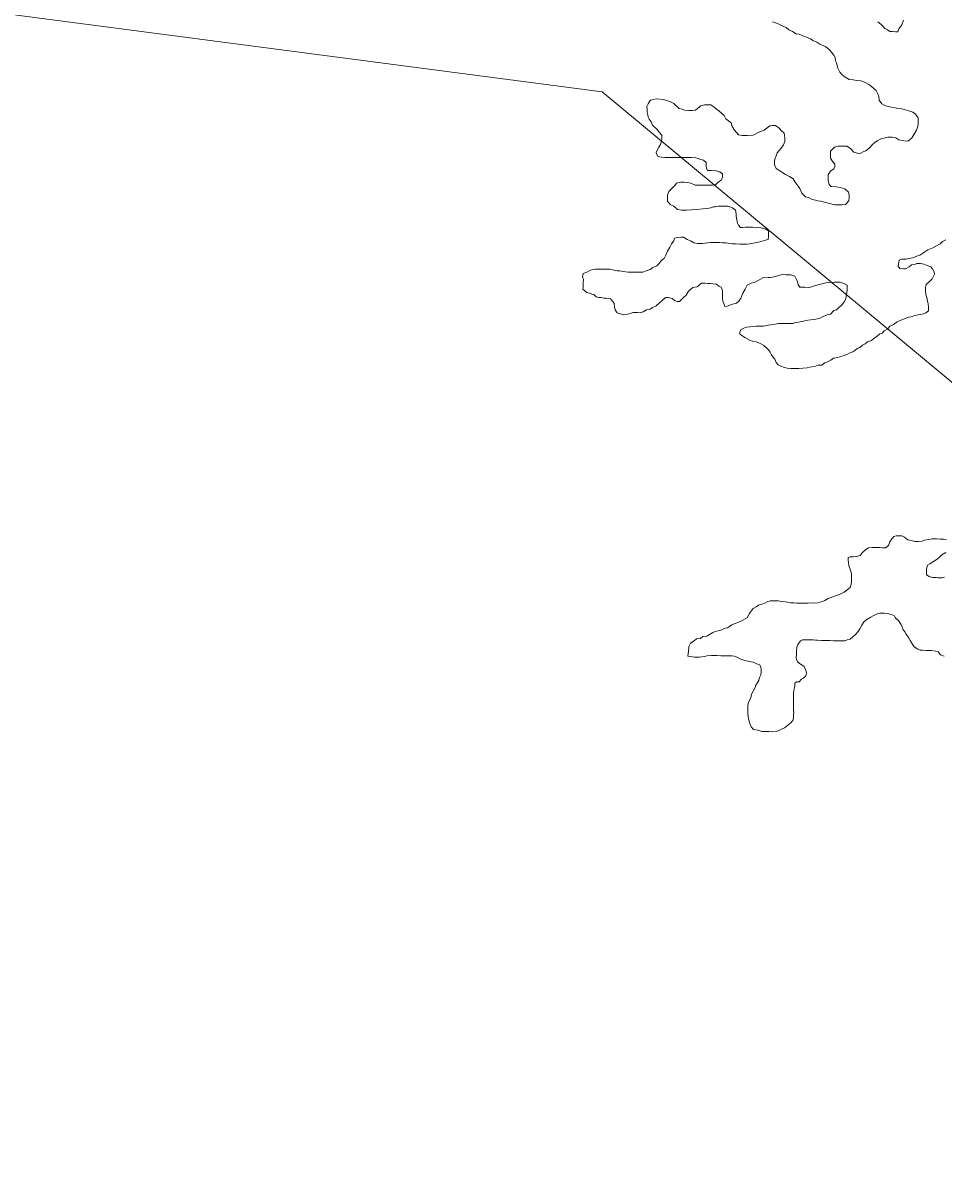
# Model space of a CAD drawing. Extents: x 553962 to 842807, y 8883888 to 9032388.
# Drawn here: x 803588 to 804417, y 9014561 to 9015600 of the extents above; entities that cross this region are included whole.
import ezdxf

# ---------------------------------------------------------------- set-up
doc = ezdxf.new("R2010")
doc.units = 0
doc.header["$LTSCALE"] = 200
for name, color, linetype, lineweight in [('23', 7, 'Continuous', 13), ('25', 7, 'Continuous', 13), ('57', 7, 'Continuous', 13), ('8', 7, 'Continuous', 13)]:
    doc.layers.add(name, color=color, linetype=linetype, lineweight=lineweight)

msp = doc.modelspace()

# ---------------------------------------------------------------- linework, layer by layer
at = {"layer": '23'}
msp.add_lwpolyline([(804380.7, 9015602.6), (804379.2, 9015598.6), (804376.4, 9015594.8), (804375.6, 9015592.1), (804373.4, 9015592.1), (804370.6, 9015592.4), (804368.4, 9015592.6), (804366.1, 9015593.9), (804363.9, 9015595.2), (804361.9, 9015597.2), (804360.2, 9015599.2), (804357.4, 9015601.2)], dxfattribs=at)
at = {"layer": '25'}
for points in [[(804262.6, 9015601.2), (804267.1, 9015599.6), (804271.3, 9015597.6), (804274.8, 9015596.1), (804277.3, 9015594.1), (804280.5, 9015592.5), (804284, 9015590.5), (804286.5, 9015590), (804289.8, 9015588.5), (804293.2, 9015587.4), (804296.7, 9015585.9), (804299, 9015584.4), (804302.5, 9015582.9), (804305.2, 9015581.1), (804310.2, 9015579.1), (804314.2, 9015575.7), (804317.9, 9015571.2), (804318.9, 9015569.2), (804319.4, 9015566.2), (804320.1, 9015564.2), (804320.8, 9015561.4), (804321.3, 9015559.4), (804323.3, 9015555.9), (804325, 9015553.8), (804328, 9015551.3), (804331.5, 9015549.3), (804335.3, 9015549), (804338.5, 9015548.3), (804342.5, 9015548), (804346.2, 9015546.5), (804350, 9015544.4), (804352.2, 9015542.7), (804356, 9015539.4), (804357.4, 9015536.4), (804358.4, 9015533.8), (804358.6, 9015530.6), (804361.1, 9015527.3), (804363.8, 9015525.8), (804366.8, 9015524.8), (804369.8, 9015524.3), (804373.1, 9015523.7), (804375.6, 9015523.2), (804378.8, 9015522.7), (804381.3, 9015522.2), (804385.3, 9015520.9), (804389.1, 9015519.9), (804391.3, 9015517.9), (804393.8, 9015514.6), (804393.8, 9015512.6), (804393.7, 9015509.1), (804393.5, 9015506.8), (804392.2, 9015503.6), (804390.2, 9015500.1), (804388.4, 9015497.1), (804385.1, 9015494.1)], [(804380.7, 9015602.6), (804379.2, 9015598.6), (804376.4, 9015594.8), (804375.6, 9015592.1), (804373.4, 9015592.1), (804370.6, 9015592.4), (804368.4, 9015592.6), (804366.1, 9015593.9), (804363.9, 9015595.2), (804361.9, 9015597.2), (804360.2, 9015599.2), (804357.4, 9015601.2)], [(804152.8, 9015530.7), (804150.7, 9015527.4), (804149.4, 9015524.8), (804149.8, 9015522.1), (804149.8, 9015519.7), (804150.3, 9015517.3), (804150.7, 9015515.4), (804151.6, 9015513.4), (804153.3, 9015511), (804154.6, 9015508.2), (804158.3, 9015504.6), (804160.6, 9015501.9), (804162.8, 9015499.1), (804162.8, 9015496.1), (804162.5, 9015494.1), (804161.7, 9015490.6), (804160.2, 9015488.3), (804158.7, 9015485.6), (804157.7, 9015483.4), (804158.9, 9015480.3), (804162.4, 9015479.3), (804165.9, 9015479.1), (804169.2, 9015479), (804172.4, 9015479), (804175.9, 9015479), (804180.4, 9015479), (804183.9, 9015478.9), (804187.4, 9015478.9), (804189.4, 9015478.9), (804193.4, 9015478.6), (804195.7, 9015478.1), (804197.9, 9015477.3), (804200.4, 9015476.6), (804202.9, 9015474.6), (804202.9, 9015471.3), (804203.1, 9015469.3), (804204.1, 9015467.3), (804207.3, 9015467.3), (804211.8, 9015467), (804215.3, 9015466.2), (804217.6, 9015464.4), (804217.5, 9015461.4), (804216.8, 9015458.9), (804213.5, 9015456.5), (804211.5, 9015454.7), (804208.5, 9015454), (804204.2, 9015454), (804199.7, 9015454), (804195.2, 9015454.1), (804193, 9015454.1), (804189, 9015455.9), (804185.7, 9015456.6), (804182.7, 9015456.7), (804180, 9015456.7), (804176.2, 9015456), (804174.5, 9015453.7), (804171.7, 9015450.7), (804169.2, 9015448.5), (804167.9, 9015445), (804168.1, 9015442.2), (804168.1, 9015439.7), (804170.3, 9015436.7), (804173.6, 9015435.2), (804177.1, 9015432.2), (804180.8, 9015431.6), (804182.8, 9015431.6), (804185.1, 9015431.6), (804189.6, 9015431.8), (804194.1, 9015432.3), (804199.8, 9015432.8), (804203.6, 9015433.2), (804207.1, 9015433.7), (804209.1, 9015434.5), (804211.1, 9015434.7), (804214.1, 9015435.2), (804216.3, 9015435.2), (804219.8, 9015435.1), (804222.8, 9015435.1), (804226.6, 9015433.8), (804229.3, 9015431.6), (804229.8, 9015428.3), (804230, 9015426.3), (804230.5, 9015423), (804231, 9015420), (804232, 9015418), (804233.7, 9015416), (804235.7, 9015416), (804238.2, 9015416.2), (804240.2, 9015416.2), (804244.5, 9015416.2), (804248, 9015415.9), (804252.5, 9015415.6), (804256, 9015414.9), (804258.9, 9015413.1), (804258.9, 9015411.1), (804258.9, 9015408.1), (804258.6, 9015405.3), (804256.4, 9015404.6), (804250.1, 9015402.9), (804242.1, 9015401.2), (804239.6, 9015401)], [(804201.3, 9015526.5), (804198.1, 9015525.4), (804195.2, 9015523.4), (804193.3, 9015521.6), (804190.1, 9015521.3), (804187.1, 9015521.4), (804183.6, 9015521.6), (804181.1, 9015522.4), (804178.6, 9015523.2), (804175.6, 9015525.7), (804173.6, 9015527.7), (804170.1, 9015529.5), (804164.5, 9015531.1), (804158.1, 9015531.7), (804152.8, 9015530.7)], [(804385.1, 9015494.1), (804382.9, 9015493.6), (804379.6, 9015494.2), (804376.4, 9015494.9), (804373.6, 9015496.7), (804370.4, 9015497.2), (804366.4, 9015497.2), (804362.9, 9015496.5), (804360.1, 9015495.8), (804356.8, 9015494.1), (804354.8, 9015492.6), (804352.8, 9015490.8), (804350.1, 9015487.8), (804346.8, 9015485.1), (804344.8, 9015484.4), (804341.5, 9015482.6), (804339.3, 9015482.9), (804336, 9015483.7), (804332.8, 9015487.2), (804329.6, 9015489.2), (804326.1, 9015489.2), (804321.8, 9015489.3), (804318.3, 9015488.3), (804314.8, 9015484.8), (804314.7, 9015481.3), (804314.7, 9015478.3), (804316.9, 9015475), (804318.7, 9015473), (804318.7, 9015471), (804317.9, 9015468.8), (804314.9, 9015466.8), (804312.8, 9015463.8), (804312.8, 9015461.6), (804312.8, 9015458.1), (804313.5, 9015454.8), (804315.5, 9015452.8), (804319.5, 9015452.7), (804323.5, 9015452), (804327.8, 9015450.9), (804331, 9015447.9), (804331.5, 9015445.2), (804331.5, 9015442.9), (804331.2, 9015439.9), (804328.4, 9015436.7), (804325.2, 9015436.4), (804322.7, 9015436.5), (804318.7, 9015436.5), (804316.2, 9015437), (804311.4, 9015438.3), (804308.2, 9015439.1), (804305.9, 9015439.8), (804303.5, 9015439.9), (804301.3, 9015440.5), (804298.3, 9015441.3), (804295, 9015443.1), (804292.3, 9015443.6), (804289.1, 9015446.8), (804287.3, 9015451.1), (804285.8, 9015453.1), (804282.9, 9015456.7), (804281.2, 9015459.7), (804277.9, 9015461.9), (804274.4, 9015463.7), (804269.2, 9015467), (804266, 9015469), (804264.5, 9015472.3), (804264.5, 9015475.5), (804264.8, 9015477.5), (804266.1, 9015481), (804266.8, 9015483.3), (804270.3, 9015487.3), (804272.4, 9015490.3), (804273.7, 9015493.5), (804273.7, 9015496.5), (804273.4, 9015498.8), (804273, 9015500.8), (804270.5, 9015503.3), (804268.7, 9015505.3), (804265.3, 9015507.8), (804262.3, 9015507.8), (804260.2, 9015507.4), (804255.2, 9015503.6), (804250.2, 9015501.9), (804245.2, 9015499), (804239.9, 9015498.7), (804235.2, 9015498.8), (804231.9, 9015499.5), (804230.2, 9015501.6), (804228.5, 9015503.6), (804226.2, 9015506.8), (804225.3, 9015510.1), (804223, 9015511.9), (804220.5, 9015513.8), (804219.2, 9015516.9), (804216.6, 9015518.9), (804214.2, 9015521), (804212, 9015522.8), (804209, 9015525.2), (804207, 9015526.3), (804203.9, 9015526.5), (804201.3, 9015526.5)], [(804239.6, 9015401), (804236.3, 9015401), (804233.3, 9015401), (804229.3, 9015401.3), (804226.3, 9015401.3), (804224.1, 9015401.6), (804220.6, 9015402.1), (804217.6, 9015402.3), (804214.8, 9015402.4), (804212.8, 9015402.4), (804209.8, 9015402.4), (804206.8, 9015402.4), (804204.1, 9015402.2), (804199.8, 9015401.5), (804197.8, 9015401.5), (804195.1, 9015401.5), (804191.6, 9015402.3), (804188.6, 9015404), (804185.6, 9015405.1), (804182.4, 9015407.3), (804180.1, 9015407.3), (804177.1, 9015407.1), (804174.4, 9015406.4), (804173.8, 9015403.9), (804171.6, 9015401.2), (804170, 9015398.2), (804168, 9015394.7), (804166.5, 9015391.2), (804165, 9015387.9), (804162.5, 9015386.4), (804160.4, 9015383.5), (804158.4, 9015381.5), (804154.7, 9015380), (804152.4, 9015378.2), (804148.9, 9015376.8), (804145.9, 9015375.8), (804142.9, 9015375.6), (804140.9, 9015375.6), (804138.9, 9015375.6), (804136.6, 9015375.6), (804134.6, 9015375.6), (804132.6, 9015375.6), (804130.1, 9015376.1), (804124.8, 9015376.8), (804122.6, 9015376.8), (804118.8, 9015377.8), (804116.1, 9015378.3), (804113.1, 9015378.4), (804111.1, 9015378.4), (804108.8, 9015378.4), (804105.6, 9015378.4), (804102.8, 9015378.4), (804100.8, 9015378.2), (804098.8, 9015377.5), (804095.3, 9015375.7), (804092.1, 9015374.5), (804091.5, 9015371.5), (804092.3, 9015369.2), (804092.2, 9015366), (804092.2, 9015364), (804092.2, 9015362), (804091.9, 9015360.4)], [(804395.3, 9015391.2), (804398.1, 9015392.9), (804402.4, 9015395.9), (804407.1, 9015397.6), (804409.7, 9015399.1), (804413.7, 9015401.3), (804415.7, 9015403.3), (804418.7, 9015405)], [(804237.7, 9015316.8), (804242.4, 9015314.1), (804244.7, 9015313.5), (804247.9, 9015313), (804250.2, 9015312), (804252.7, 9015311), (804254.9, 9015309.7), (804257.1, 9015307.7), (804259.1, 9015305.7), (804260.4, 9015303.7), (804261.6, 9015301.4), (804262.8, 9015299.4), (804264.8, 9015297.4), (804266, 9015294.4), (804267.8, 9015292.4), (804270, 9015291.1), (804273.5, 9015289.8), (804275.8, 9015289.3), (804279, 9015289), (804281, 9015289), (804284.3, 9015289), (804286.3, 9015289), (804289.8, 9015289.2), (804293.8, 9015289.7), (804296, 9015290.2), (804300.3, 9015290.9), (804303.5, 9015292.1), (804307, 9015292.1), (804309.3, 9015294.1), (804311.6, 9015294.6), (804315.1, 9015296.6), (804317.6, 9015298.3), (804321.1, 9015299), (804323.1, 9015299.5), (804325.1, 9015300.2), (804327.1, 9015300.7), (804329.4, 9015301.7), (804331.6, 9015302.7), (804334.9, 9015303.9), (804336.9, 9015305.2), (804338.9, 9015306.9), (804341.4, 9015307.9), (804343.7, 9015309.9), (804346.2, 9015311.1), (804348.2, 9015313.1), (804351.7, 9015314.3), (804353.8, 9015316.1), (804357, 9015318.1), (804359.3, 9015320.1), (804361.3, 9015320.8), (804363.3, 9015322.8), (804366.6, 9015324.8), (804368.3, 9015327), (804371.6, 9015328.7), (804374.9, 9015331), (804378.1, 9015332.4), (804380.1, 9015333.2), (804382.2, 9015333.9), (804385.4, 9015335.1), (804387.4, 9015335.6), (804390.7, 9015336.6), (804393.7, 9015337.3), (804395.7, 9015337.6), (804398.7, 9015338.3), (804400.7, 9015339.1), (804403, 9015341), (804403, 9015344.3), (804402.8, 9015347.3), (804402.3, 9015349.6), (804401.6, 9015352.8), (804401.1, 9015354.8), (804400.3, 9015358.1), (804400.3, 9015360.1), (804400.4, 9015362.1), (804400.9, 9015364.6), (804404.2, 9015367.6), (804406.4, 9015369.8), (804408.5, 9015373.8), (804408.2, 9015376.1), (804406.8, 9015378.6), (804405.3, 9015380.6), (804402, 9015381.8), (804399, 9015382.9), (804395.8, 9015383.4), (804392.5, 9015383.4), (804390.5, 9015382.7), (804387.8, 9015382.2), (804385.8, 9015380.5), (804382.5, 9015378.7), (804380.5, 9015378.7), (804377.2, 9015379), (804375.8, 9015381), (804376, 9015383), (804376.8, 9015386.5), (804378.8, 9015387.3), (804383.1, 9015387.5), (804386.8, 9015388.2), (804389.1, 9015388.7), (804391.1, 9015389.4), (804393.3, 9015390.4), (804395.3, 9015391.2)], [(804139.1, 9015339.3), (804141.1, 9015339.3), (804143.8, 9015339.2), (804146.1, 9015340), (804149.1, 9015341.7), (804152.4, 9015342.4), (804154.6, 9015343.9), (804157.6, 9015345.2), (804161.2, 9015348.4), (804163.2, 9015350.1), (804166.2, 9015352.9), (804168.5, 9015352.8), (804172.2, 9015352.1), (804174.2, 9015350.1), (804176.7, 9015349.3), (804178.7, 9015349.3), (804180.7, 9015351), (804182.7, 9015353.3), (804184.7, 9015355), (804186.8, 9015358.5), (804188.8, 9015360.2), (804190.8, 9015362), (804194.8, 9015362.4), (804198.6, 9015365.7), (804201.8, 9015365.7), (804204.3, 9015365.4), (804206.6, 9015365.4), (804209.1, 9015365.3), (804212.1, 9015364.8), (804214.3, 9015363.1), (804216.5, 9015362.1), (804217.5, 9015359.3), (804217.5, 9015357.3), (804217.5, 9015354.5), (804217.5, 9015352.5), (804217.9, 9015349.5), (804218.7, 9015347.5), (804219.7, 9015344.8), (804221.7, 9015345), (804225.7, 9015346.5), (804227.9, 9015347.2), (804230.2, 9015347.9), (804232.5, 9015349.9), (804234.2, 9015352.4), (804235.8, 9015356.9), (804238, 9015360.4), (804239.8, 9015363.9), (804243.3, 9015365.9), (804246.1, 9015366.4), (804249.6, 9015368.3), (804253.9, 9015370.6), (804258.6, 9015370.8), (804260.6, 9015370.8), (804262.6, 9015371.3), (804266.1, 9015372), (804268.4, 9015372.7), (804271.4, 9015373.5), (804274.9, 9015373.4), (804277.2, 9015373.4), (804279.2, 9015373.4), (804282.6, 9015372.1), (804284.1, 9015369.1), (804285.1, 9015367.1), (804285.8, 9015364.3), (804287.3, 9015362.1)], [(804091.9, 9015360.4), (804095.3, 9015357.4), (804097.9, 9015356.7), (804099.9, 9015355.9), (804101.7, 9015355.6), (804103.9, 9015353.5), (804106.2, 9015352.8), (804108.4, 9015352.8), (804110.7, 9015352.2), (804112.9, 9015352.2), (804116.7, 9015351.7), (804118.7, 9015349.4), (804119.9, 9015347.4), (804120.4, 9015344.4), (804120.8, 9015341.7), (804122.8, 9015339.2), (804122.8, 9015339.2), (804122.8, 9015339.2), (804122.8, 9015339.2), (804128.6, 9015337.3), (804128.6, 9015337.3), (804128.6, 9015337.3), (804133.6, 9015338.3), (804137.1, 9015339.3), (804139.1, 9015339.3)], [(804287.3, 9015362.1), (804291.6, 9015362.1), (804294.6, 9015362), (804296.8, 9015362.3), (804299.1, 9015363), (804304.6, 9015364.7), (804311.9, 9015366.4), (804318.1, 9015366.6), (804323.6, 9015366.6), (804327.4, 9015365.3), (804329.8, 9015364.1), (804329.8, 9015362.1), (804329.8, 9015359.6), (804329.6, 9015357.5), (804328.8, 9015354), (804328.5, 9015351.8), (804327.2, 9015349.1), (804324.7, 9015345.8), (804322.7, 9015344.3), (804320.2, 9015341.8), (804317.7, 9015341.1), (804314.7, 9015337.9), (804311.9, 9015337.4), (804308.1, 9015335.7), (804304.9, 9015333.9), (804299.8, 9015333.2), (804294.3, 9015332.5), (804291.6, 9015332), (804289.3, 9015331.3), (804285.6, 9015330.8), (804283.3, 9015330.3), (804280.8, 9015329.6), (804277.3, 9015329.6), (804274.3, 9015329.6), (804271.1, 9015329.6), (804268.1, 9015329.4), (804266.1, 9015329.2)], [(804266.1, 9015329.2), (804264.1, 9015328.7), (804261.1, 9015328.2), (804258.8, 9015328), (804254.5, 9015327.2), (804251, 9015327), (804247.8, 9015327), (804245.5, 9015326.8), (804242.5, 9015326.6), (804239.5, 9015326.1), (804237.3, 9015325.6), (804234.5, 9015324.1), (804233.2, 9015321.9), (804233.2, 9015319.9), (804237.7, 9015316.8)], [(804419.4, 9015135.1), (804416.9, 9015135.4), (804413.7, 9015135.4), (804410.4, 9015135.5), (804408.4, 9015135.5), (804406.4, 9015135.5), (804403.4, 9015135), (804399.4, 9015134.3), (804397.4, 9015133.5), (804394.1, 9015133.1), (804390.9, 9015133.1), (804387.6, 9015134.1), (804384.6, 9015134.6), (804381.4, 9015137.1), (804379.2, 9015138.2), (804375.9, 9015138.2), (804373.9, 9015138.2), (804371.9, 9015137.7), (804370.1, 9015135.5), (804368.4, 9015133), (804367.1, 9015129.7), (804364.3, 9015127.5), (804361.6, 9015127.5), (804359.3, 9015127.8), (804357.3, 9015127.8), (804355.3, 9015127.8), (804352.3, 9015127.8), (804349.1, 9015127.6), (804346.8, 9015126.1), (804343.5, 9015122.9), (804341.5, 9015120.6), (804338.2, 9015119.7), (804335.2, 9015119.4), (804332.7, 9015119.4), (804330.7, 9015118.7), (804330.7, 9015116.2), (804331, 9015114.2), (804331.4, 9015111.2), (804332.7, 9015108.4), (804333.1, 9015106.4), (804333.9, 9015103.7), (804333.8, 9015100.4), (804333.8, 9015096.9), (804333.6, 9015094.7), (804332.5, 9015091.9), (804329.8, 9015089.7), (804327.2, 9015087.7), (804324, 9015086), (804320.5, 9015084.7), (804317.5, 9015083.7), (804315.5, 9015082.8), (804312.7, 9015081.8), (804309.7, 9015080), (804307.7, 9015079.3), (804305.4, 9015078.6), (804303.4, 9015078.1), (804300.2, 9015077.8), (804298.2, 9015077.9), (804294.7, 9015077.6), (804291.9, 9015077.7), (804288.9, 9015077.7), (804286.4, 9015077.7), (804284.4, 9015077.7), (804281.7, 9015078), (804278.9, 9015078), (804276.2, 9015078.5), (804273.9, 9015078.8), (804270.7, 9015079.3), (804267.7, 9015079.8), (804265.7, 9015079.8), (804263.7, 9015079.8)], [(804417.4, 9015101.1), (804415.1, 9015100.6), (804411.9, 9015100.6), (804409.9, 9015100.7), (804406.6, 9015100.9), (804403.6, 9015101.7), (804401.4, 9015103.2), (804401.4, 9015106.5), (804401.4, 9015108.5), (804402.2, 9015112), (804404.2, 9015113), (804407.7, 9015115.2), (804410.8, 9015117.2), (804413, 9015119.2), (804415, 9015121.2), (804418.6, 9015123.4)], [(804263.7, 9015079.8), (804260.7, 9015079.9), (804258.4, 9015079.1), (804256.2, 9015078.1), (804252.9, 9015076.7), (804249.9, 9015075.9), (804247.9, 9015074.4), (804245.1, 9015073), (804243.3, 9015070.5), (804241.6, 9015068.2), (804240, 9015064.7), (804238, 9015063.7), (804236, 9015062.5), (804232.8, 9015060.8), (804230, 9015059.8), (804228, 9015059), (804226, 9015058.1), (804224, 9015056.8), (804222, 9015055.6), (804220, 9015055.1), (804216.9, 9015053.6), (804213.7, 9015052.9), (804210.9, 9015052.2), (804208.9, 9015051.4), (804205.9, 9015049.4), (804203.4, 9015047.9), (804199.9, 9015047.7), (804197.6, 9015046), (804194.1, 9015045.5), (804192.1, 9015043.8), (804188.8, 9015041.8), (804187.1, 9015038.8), (804187.1, 9015036.8), (804186.2, 9015029.8)], [(804273.3, 9014965.4), (804279.3, 9014970.3), (804281.3, 9014972.6), (804281.6, 9014974.8), (804281.6, 9014977.1), (804281.7, 9014979.3), (804281.4, 9014981.3), (804281.4, 9014983.6), (804281.5, 9014985.8), (804281.5, 9014987.8), (804281.5, 9014990.1), (804281.5, 9014992.3), (804281.5, 9014994.6), (804281.5, 9014996.6), (804281.8, 9014998.6), (804282.1, 9015000.6), (804282.6, 9015002.9), (804282.6, 9015005.6), (804284.6, 9015006.8), (804286.6, 9015006.8), (804288.6, 9015009.3), (804290.6, 9015010.1), (804292.7, 9015012.3), (804293.2, 9015014.6), (804292.7, 9015017.6), (804290.7, 9015020.8), (804287.7, 9015022.8), (804285, 9015024.9), (804284.3, 9015026.9), (804284, 9015028.9), (804284.1, 9015031.1), (804284.1, 9015034.4), (804284.6, 9015038.1), (804285.4, 9015040.4), (804287.7, 9015043.9), (804289.7, 9015044.6), (804291.7, 9015044.6), (804293.7, 9015044.6), (804295.7, 9015044.6), (804299.2, 9015044.6), (804301.2, 9015044.5), (804303.2, 9015044.5), (804306.7, 9015044.2), (804308.9, 9015044.2), (804312.2, 9015044), (804314.2, 9015044), (804317.4, 9015043.9), (804319.4, 9015043.9), (804321.4, 9015043.9), (804324.2, 9015043.9), (804327.7, 9015043.9), (804329.7, 9015044.8), (804332.7, 9015045.3), (804335, 9015047.3), (804337, 9015049.1), (804339.7, 9015052.3), (804341.2, 9015054.5), (804343, 9015058), (804345.3, 9015061.3), (804347.6, 9015063), (804350.6, 9015064.7), (804355.9, 9015067.7), (804359.4, 9015068.7), (804361.4, 9015068.7), (804363.6, 9015068.7), (804366.1, 9015068.4), (804369.6, 9015067.6), (804372.6, 9015066.3), (804373.3, 9015064.3), (804376.1, 9015062.1), (804378.1, 9015058.8), (804379.3, 9015056.8), (804380, 9015054.3), (804381.8, 9015052), (804383, 9015049.8), (804385.2, 9015046.7), (804386.7, 9015044), (804388.2, 9015041.7), (804390.2, 9015038.4), (804393.4, 9015036.4), (804395.6, 9015035.4), (804397.6, 9015035.4), (804401.1, 9015035.1), (804403.4, 9015035.1), (804405.9, 9015035.1), (804409.6, 9015034.3), (804411.9, 9015033.8), (804413.9, 9015031), (804417.3, 9015029.8)], [(804186.2, 9015029.8), (804192.2, 9015029), (804194.7, 9015029), (804196.8, 9015029), (804199, 9015029.2), (804201.2, 9015029.7), (804203.5, 9015030.2), (804207.8, 9015030.4), (804210.5, 9015030.4), (804212.5, 9015030.4), (804216, 9015030.3), (804219, 9015030.3), (804222.5, 9015030.3), (804226, 9015030.3), (804228.3, 9015030), (804230.5, 9015029), (804234.2, 9015027.2), (804237.7, 9015025.9), (804241.7, 9015025.2), (804245.2, 9015024.4), (804249, 9015022.6), (804251.2, 9015022.1), (804252.2, 9015020.1), (804252.4, 9015018.1), (804252.4, 9015016.1), (804252.2, 9015013.1), (804250.9, 9015010.6), (804250.4, 9015008.1), (804247.6, 9015003.8), (804247.1, 9015001.6), (804245.3, 9014998.3), (804243.8, 9014995.8), (804243.2, 9014992.3), (804241, 9014988.6), (804240.4, 9014985.6), (804240.4, 9014983.6), (804240.4, 9014980.3), (804240.4, 9014978.3), (804240.6, 9014975.6), (804241.1, 9014973.6), (804241.6, 9014971.3), (804242.3, 9014969.3), (804243.5, 9014966.3), (804245.5, 9014964), (804249.3, 9014963.3), (804253, 9014962.2), (804255.3, 9014962), (804257.3, 9014962), (804259.3, 9014962), (804262.8, 9014961.9), (804266.3, 9014962.2), (804273.3, 9014965.4)]]:
    msp.add_lwpolyline(points, dxfattribs=at)
at = {"layer": '57'}
msp.add_lwpolyline([(804357.4, 9015601.2), (804360.2, 9015599.2), (804361.9, 9015597.2), (804363.9, 9015595.2), (804366.1, 9015593.9), (804368.4, 9015592.6), (804370.6, 9015592.4), (804373.4, 9015592.1), (804375.6, 9015592.1), (804376.4, 9015594.8), (804379.2, 9015598.6), (804380.7, 9015602.6)], dxfattribs=at)
at = {"layer": '8'}
msp.add_lwpolyline([(806161, 9014683.5), (805286.1, 9014561), (804109.2, 9015538.2), (803233.2, 9015653.1), (801852.1, 9016894.9), (801230.9, 9016842.4), (800706, 9017157.5), (800216.1, 9016711.1), (800076.1, 9016868.7), (799869.9, 9016834.7), (800123.9, 9017234.1), (800256.2, 9018248.5), (801064.5, 9018666.7), (801600.4, 9019718.2), (803075.9, 9020198.7), (804723.6, 9022148.4), (804807.1, 9023011.8)], dxfattribs=at)

doc.saveas('drawing.dxf')
